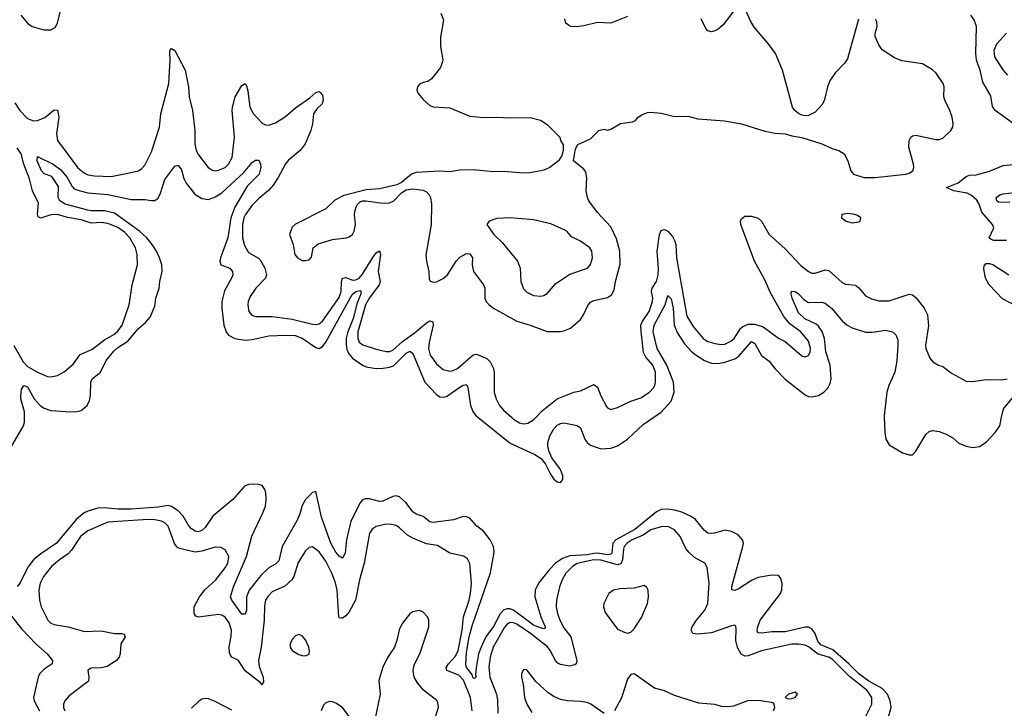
# Model space of a CAD drawing. Header units: inches. Extents: x 2001573 to 2220545, y 644482 to 846830.
# Tile 543 of 656: x 2102224 to 2108098, y 808265 to 812371. Entities that reach past the tile are written whole.
import ezdxf

# ---------------------------------------------------------------- set-up
doc = ezdxf.new("R2010")
doc.units = ezdxf.units.IN
doc.header["$MEASUREMENT"] = 0
doc.layers.add('C1800', color=7, linetype='Continuous')
doc.layers.add('C1801', color=7, linetype='Continuous')

msp = doc.modelspace()

# ---------------------------------------------------------------- linework, layer by layer
at = {"layer": 'C1800', "color": 5}
for points, elevation in [([(2102170, 809816.1), (2102246.7, 809950), (2102252.5, 809970), (2102252.3, 810000)], 260), ([(2104957.1, 810000), (2105150, 809846), (2105297.2, 809777.2), (2105334.5, 809754.5), (2105360, 809720), (2105390, 809660.2), (2105410, 809631.5), (2105430, 809614.4), (2105450, 809611.8), (2105463.9, 809630), (2105464.8, 809650), (2105450, 809689.7), (2105398, 809758), (2105380.4, 809800.4), (2105374.1, 809830), (2105375, 809850), (2105386.7, 809890), (2105410, 809931.3), (2105430, 809952.6), (2105450, 809963.9), (2105470, 809967.1), (2105550, 809950.2), (2105570, 809937), (2105594.7, 809870), (2105609, 809849), (2105630, 809833.4), (2105690, 809811.1), (2105750, 809815.2), (2105790, 809829.2), (2105850, 809869.3), (2105943.4, 809956.6), (2106006.4, 810000)], 260), ([(2105157.4, 810000), (2105170, 809988.9), (2105206.1, 809966.1), (2105230, 809960.7), (2105255.9, 809964.1), (2105290, 809984.7), (2105304.3, 810000)], 280), ([(2107381.5, 810000), (2107384.1, 809910), (2107390.2, 809870.2), (2107410, 809835.3), (2107490, 809788.9), (2107530, 809777.1), (2107550, 809776.3), (2107570, 809797.3), (2107630, 809897.1), (2107650, 809915.8), (2107670, 809922), (2107710, 809915.3), (2107750, 809900.4), (2107790, 809878), (2107826, 809846), (2107870, 809827.2), (2107910, 809820.3), (2107950, 809826.7), (2107990, 809851.4), (2108043.2, 809910), (2108070, 809949.2), (2108081.7, 810000)], 260), ([(2107406.4, 808213.6), (2107421.8, 808270), (2107417.5, 808310), (2107400.6, 808350), (2107370, 808382.1), (2107290, 808427.2), (2107229.8, 808469.8), (2107170.7, 808530.7), (2107074.5, 808614.4), (2107003.8, 808643.8), (2106985.8, 808665.8), (2106970, 808711.6), (2106950, 808739.3), (2106930, 808748.2), (2106910, 808749.4), (2106790, 808720.9), (2106710, 808721.7), (2106653, 808713), (2106630, 808714.7), (2106624.3, 808724.3), (2106625.1, 808745.1), (2106641.2, 808790), (2106761.6, 808950), (2106770.7, 808970), (2106772.8, 809010), (2106762.3, 809042.3), (2106750, 809057.2), (2106710, 809059.4), (2106630, 809045), (2106590, 809027.3), (2106510, 808975.5), (2106488, 808968), (2106472, 808972), (2106471.3, 808991.3), (2106538.8, 809230), (2106540.9, 809250), (2106536.4, 809270), (2106510, 809299.8), (2106470, 809318.8), (2106430, 809327.1), (2106369.8, 809309.8), (2106350, 809306.5), (2106330, 809309.8), (2106307.1, 809327.1), (2106256.4, 809390), (2106229.3, 809409.3), (2106173.7, 809433.7), (2106130, 809445.7), (2106090, 809451.7), (2106050.6, 809450), (2106023.7, 809436.3), (2105894.4, 809330), (2105781.1, 809270), (2105762.9, 809250), (2105756.2, 809190), (2105750, 809183.4), (2105730, 809179.9), (2105670, 809189.2), (2105650, 809187.6), (2105610, 809179.4), (2105506.6, 809173.4), (2105461.4, 809158.6), (2105421.2, 809130), (2105382.5, 809090), (2105319, 809010), (2105298.6, 808970), (2105297.6, 808930), (2105332.6, 808810), (2105359.7, 808750), (2105357.8, 808742.2), (2105350, 808739.2), (2105330, 808744.4), (2105290, 808760.8), (2105170, 808849.6), (2105150, 808857.3), (2105130, 808858.2), (2105110, 808849.5), (2105090, 808828.9), (2105050, 808752.7), (2105005.1, 808690), (2104974.6, 808625.4), (2104961.5, 808590), (2104946.2, 808506.2), (2104943, 808463), (2104947.5, 808452.5), (2104938, 808442), (2104930, 808444), (2104923.4, 808463.4), (2104889.3, 808510), (2104884.7, 808524.7), (2104890, 808597.1), (2104905.2, 808690), (2104923.5, 808756.5), (2105032.8, 809072.8), (2105055.2, 809195.2), (2105050.5, 809230.5), (2105029.8, 809270), (2104990, 809320.3), (2104951.4, 809351.4), (2104910, 809398.4), (2104890, 809407), (2104870, 809408.9), (2104811.7, 809388.3), (2104690, 809372.3), (2104670, 809377.4), (2104630, 809407.9), (2104590, 809422.6), (2104570, 809435.6), (2104530.5, 809490.5), (2104490, 809524.8), (2104470, 809531), (2104450, 809528.2), (2104390, 809499), (2104370, 809497.3), (2104310, 809514.4), (2104285.6, 809514.4), (2104270, 809508.7), (2104254.7, 809490), (2104199.3, 809380.7), (2104173.1, 809270), (2104165, 809190), (2104150, 809159.7), (2104130, 809171.9), (2104110, 809196.2), (2104079.2, 809250), (2104023.8, 809403.8), (2103993.6, 809550), (2103990, 809557.6), (2103970, 809551.1), (2103930, 809509.8), (2103910, 809473.3), (2103895.8, 809424.2), (2103877.8, 809382.2), (2103790.7, 809230), (2103770, 809143.5), (2103752.9, 809127.2), (2103710, 809102.6), (2103662.8, 809057.2), (2103593.3, 808970), (2103577.5, 808930), (2103577.8, 808850), (2103570, 808826), (2103550, 808826.6), (2103488.8, 808910), (2103481.6, 808930), (2103499.1, 808990), (2103576.6, 809170), (2103608.1, 809291.9), (2103675.5, 809430), (2103689.9, 809470), (2103694.6, 809510), (2103692, 809550), (2103686.2, 809570), (2103670, 809593.2), (2103650, 809599.5), (2103610, 809601.2), (2103590, 809600.2), (2103564.6, 809590), (2103496.5, 809510), (2103375.9, 809410), (2103330, 809343.5), (2103310, 809326), (2103290, 809317.8), (2103270, 809321.8), (2103250, 809335.5), (2103230, 809358), (2103199.7, 809410), (2103170, 809442.1), (2103130, 809468.1), (2103110, 809473.3), (2103050, 809464.3), (2102890, 809452.8), (2102810, 809451.8), (2102730, 809459.9), (2102690, 809458.9), (2102630, 809440.7), (2102609.4, 809430), (2102561.8, 809390), (2102444, 809250), (2102350, 809185.7), (2102307.2, 809150), (2102273.6, 809106.4), (2102227.1, 809012.9), (2102210, 808990.6)], 260), ([(2104923.2, 808250), (2104912.6, 808330), (2104872.1, 808432.1), (2104842.9, 808462.9), (2104771.9, 808490), (2104767.8, 808507.8), (2104782.4, 808530), (2104824.6, 808575.4), (2104840.4, 808610), (2104863.9, 808730), (2104871, 808810), (2104905.6, 808910), (2104913.7, 808950), (2104918.6, 809010), (2104910, 809129), (2104895.2, 809155.2), (2104872.3, 809172.3), (2104790, 809189.8), (2104715.9, 809235.9), (2104650, 809245.5), (2104570, 809278.9), (2104536.9, 809296.9), (2104490, 809341.5), (2104470, 809354), (2104441.6, 809361.6), (2104410, 809362.5), (2104350, 809348.6), (2104326.3, 809333.7), (2104310, 809309.3), (2104278.5, 809130), (2104251.8, 809030), (2104227, 808910), (2104190, 808839.2), (2104170, 808815.6), (2104150, 808802), (2104142, 808802), (2104130, 808803.7), (2104127.1, 808810), (2104117.3, 808970), (2104107.6, 809012.4), (2104087, 809070), (2104050, 809141.5), (2104010, 809198.5), (2103970, 809227.3), (2103950, 809224), (2103930, 809204.2), (2103886.2, 809133.8), (2103860.1, 809050), (2103848.1, 809030), (2103806.1, 808993.9), (2103730, 808959.4), (2103705.7, 808934.3), (2103690.7, 808909.3), (2103684.2, 808875.8), (2103681.9, 808790), (2103663.7, 808630), (2103648.1, 808550), (2103653.4, 808513.4), (2103676.1, 808450), (2103678.3, 808421.7), (2103670, 808405.1), (2103659, 808419), (2103568.5, 808488.5), (2103530, 808549.8), (2103489.9, 808569.9), (2103480.9, 808580.9), (2103475.4, 808595.4), (2103474, 808630), (2103485.7, 808694.4), (2103487.1, 808730), (2103473.6, 808773.6), (2103450, 808809.2), (2103430, 808820.9), (2103410, 808824), (2103290, 808807.9), (2103274.4, 808814.4), (2103264.8, 808830), (2103265, 808870), (2103296.3, 808930), (2103328.1, 808971.9), (2103395, 809030), (2103450, 809101.5), (2103465.8, 809130), (2103470.8, 809170), (2103449.7, 809209.7), (2103424, 809224), (2103390, 809225.7), (2103310, 809202.5), (2103270, 809196), (2103176.9, 809216.9), (2103164.6, 809224.6), (2103147.3, 809247.3), (2103110, 809350.9), (2103090, 809371.3), (2103070, 809380.2), (2103030, 809388.7), (2102990, 809390.8), (2102750, 809374.8), (2102630, 809324), (2102586.4, 809290), (2102532.9, 809207.1), (2102514, 809186), (2102461.2, 809150), (2102413.2, 809110), (2102366.4, 809050), (2102346.9, 809010), (2102338.1, 808970), (2102341.3, 808910), (2102352.6, 808870), (2102391.8, 808790), (2102410, 808771.8), (2102430, 808763.7), (2102513.4, 808750), (2102610, 808723.2), (2102710, 808726.4), (2102790, 808711), (2102834, 808710), (2102846.8, 808706.8), (2102854, 808690), (2102827.7, 808650), (2102824.2, 808590), (2102817, 808570), (2102801.3, 808550), (2102746.4, 808513.6), (2102710, 808505.6), (2102650, 808504), (2102630, 808492.3), (2102636.5, 808450), (2102633.6, 808426.4), (2102520.2, 808339.8), (2102493.8, 808310), (2102485, 808290), (2102484.6, 808270), (2102492.9, 808250)], 280), ([(2107267.7, 808210), (2107307.3, 808290), (2107307.5, 808330), (2107280.4, 808370), (2107174.8, 808454.8), (2107070, 808557.8), (2107050, 808568.9), (2106987, 808587), (2106930, 808630.4), (2106910, 808640.4), (2106870, 808647.4), (2106830, 808646.6), (2106650, 808606.9), (2106570, 808577.6), (2106550, 808575), (2106527.1, 808587), (2106506.7, 808626.7), (2106496.4, 808670), (2106498.3, 808738.3), (2106495.2, 808755.2), (2106490, 808759.6), (2106470, 808757.2), (2106350, 808714.9), (2106267.2, 808707.2), (2106239.5, 808710), (2106229.8, 808729.8), (2106236.2, 808750), (2106261, 808790), (2106310.7, 808850), (2106328.3, 808890), (2106338, 809010), (2106325, 809105), (2106310.7, 809130.7), (2106250, 809163.7), (2106215, 809195), (2106198.6, 809218.6), (2106164.1, 809290), (2106130, 809328.2), (2106090, 809347.9), (2106050, 809347.5), (2105990, 809328.9), (2105943.4, 809296.6), (2105878.5, 809270), (2105847, 809250), (2105830.6, 809230), (2105825.5, 809214.5), (2105819.5, 809150), (2105810, 809125.9), (2105790, 809120.6), (2105691.7, 809148.3), (2105650, 809150.5), (2105550, 809127.8), (2105521.1, 809110), (2105482.9, 809070), (2105460.4, 809030), (2105444.7, 808990), (2105425.8, 808910), (2105425.3, 808870), (2105431.9, 808830), (2105446.9, 808790), (2105470, 808745.4), (2105512.7, 808690), (2105547.8, 808550), (2105543.6, 808530), (2105536.3, 808523.7), (2105503.7, 808516.3), (2105450, 808526.6), (2105434.9, 808534.9), (2105420.7, 808550), (2105389.2, 808610), (2105371.7, 808631.7), (2105271.3, 808710), (2105190, 808766.2), (2105170, 808774.4), (2105150, 808775.6), (2105130, 808764.4), (2105114.7, 808745.3), (2105048.3, 808630), (2105029.7, 808570), (2105022.7, 808510), (2105028, 808450), (2105068, 808350), (2105074.4, 808314.4), (2105075.5, 808235.5)], 280), ([(2104696, 808190), (2104722.4, 808270), (2104719.2, 808299.2), (2104711.8, 808311.8), (2104633.2, 808373.2), (2104596.9, 808416.9), (2104576.7, 808450), (2104571.1, 808490), (2104576.4, 808523.5), (2104611.4, 808590), (2104663.9, 808750), (2104664, 808790), (2104656.9, 808810), (2104630, 808838.7), (2104610, 808847.8), (2104570, 808840.5), (2104551.4, 808828.6), (2104505.3, 808770), (2104488.1, 808731.9), (2104474.6, 808670), (2104460.3, 808630), (2104415.9, 808564.1), (2104390.2, 808510), (2104366.2, 808430), (2104373.7, 808350), (2104343.4, 808196.6)], 320), ([(2102175.1, 808815.1), (2102236.3, 808736.3), (2102320.1, 808650), (2102387.8, 808590), (2102420.7, 808550), (2102418.4, 808530), (2102370, 808498), (2102342.9, 808470), (2102333.6, 808450), (2102305.8, 808330), (2102311.1, 808310), (2102341.4, 808250)], 260), ([(2105710, 808234.1), (2105631.8, 808290), (2105610, 808299), (2105570, 808306.2), (2105490, 808308.5), (2105450, 808318.3), (2105410, 808334.9), (2105377.1, 808357), (2105303.8, 808423.8), (2105250, 808494.7), (2105230, 808496.2), (2105217.4, 808470), (2105217.3, 808450), (2105227.1, 808407.1), (2105234.8, 808330), (2105250, 808290.3), (2105278.9, 808238.9)], 320), ([(2106721.6, 808250), (2106729.4, 808270), (2106725.2, 808290), (2106718, 808298), (2106646, 808310), (2106571.1, 808311.1), (2106482, 808278), (2106446.8, 808273.2), (2106410, 808275.7), (2106370, 808287.7), (2106274.5, 808294.5), (2106130, 808341.6), (2106069.8, 808369.8), (2106010, 808384.5), (2105890, 808469.5), (2105870, 808466.6), (2105850, 808438), (2105813.2, 808326.8), (2105773.1, 808250)], 320), ([(2103490, 808252.8), (2103390, 808306.2), (2103350, 808321), (2103330, 808322.9), (2103310, 808318.7), (2103292.4, 808307.6), (2103250, 808264.8)], 320), ([(2104200.7, 808200.7), (2104150, 808269.7), (2104110, 808296.1), (2104090, 808303.5), (2104070, 808304.4), (2104050, 808297.4), (2104035.6, 808284.4), (2104022.4, 808250)], 320)]:
    msp.add_lwpolyline(points, dxfattribs=dict(at, elevation=elevation))
at = {"layer": 'C1800', "color": 5, "elevation": 320}
for points in [[(2105950, 808996.9), (2105890, 808980.2), (2105803.5, 808976.5), (2105766, 808970), (2105739, 808950), (2105709.1, 808890), (2105705.8, 808870), (2105716.9, 808836.9), (2105790, 808736), (2105835.9, 808715.9), (2105850, 808713.4), (2105870, 808718), (2105890, 808738.4), (2105934.2, 808805.8), (2105968.9, 808890), (2105975.7, 808930), (2105972.9, 808970), (2105966.1, 808986.1)], [(2103890, 808705.3), (2103870, 808697.4), (2103850, 808674.8), (2103838.4, 808650), (2103837.8, 808630), (2103850, 808610.2), (2103890, 808584.9), (2103910, 808579), (2103930, 808577.6), (2103950, 808587.3), (2103953.9, 808606.1), (2103949.8, 808630), (2103930, 808672.3), (2103910, 808697.8)], [(2106850, 808361.2), (2106811.3, 808350), (2106791.3, 808330), (2106803.4, 808323.4), (2106821.6, 808321.6), (2106850, 808328.5), (2106864, 808350)]]:
    msp.add_lwpolyline(points, close=True, dxfattribs=at)
at = {"layer": 'C1801', "color": 5}
for points, elevation in [([(2106490, 812432), (2106420.6, 812339.4), (2106390, 812314.6), (2106370, 812303.5), (2106350, 812298.9), (2106330, 812303.8), (2106317.4, 812317.4), (2106290, 812375.6)], 320), ([(2107226.9, 812373.1), (2107161.7, 812138.3), (2107147.2, 812112.8), (2107090, 812056.3), (2107059.1, 812010), (2107042.8, 811970), (2107024.7, 811895.3), (2107012.7, 811867.3), (2106970, 811819.6), (2106930, 811798.7), (2106910, 811796.9), (2106890, 811800.7), (2106870, 811811.8), (2106848.4, 811828.5), (2106833.6, 811850), (2106774, 812070), (2106732.2, 812170), (2106690, 812229.7), (2106606.2, 812326.1), (2106583.9, 812363.9), (2106554.5, 812430)], 320), ([(2102230, 812397.1), (2102270.4, 812350), (2102299.3, 812330), (2102367.3, 812310), (2102410.4, 812309.6), (2102436.1, 812323.9), (2102449.8, 812350), (2102464.6, 812415.4)], 320), ([(2104736.5, 812410), (2104751.8, 812370), (2104733.8, 812266.2), (2104733.7, 812210), (2104748.1, 812131.9), (2104744.7, 812115.3), (2104733.8, 812086.2), (2104681.4, 812018.6), (2104658.5, 812001.5), (2104630, 811996), (2104610, 811986), (2104598, 811970), (2104593.4, 811950), (2104600.5, 811930), (2104630, 811894), (2104670, 811858.8), (2104690, 811851), (2104790, 811844.9), (2104910, 811795.5), (2104993.1, 811786.9), (2105070.3, 811790.3), (2105150, 811784.9), (2105270, 811787.7), (2105331.9, 811771.9), (2105370, 811746.8), (2105446, 811670), (2105450.9, 811650.9), (2105465.4, 811625.4), (2105466.8, 811590), (2105459.1, 811560.9), (2105438, 811530), (2105386, 811490), (2105350, 811474.5), (2105270, 811457.6), (2105230, 811455.1), (2105110, 811466.4), (2105050, 811463.5), (2104930, 811476), (2104850, 811472.6), (2104790, 811463.9), (2104727.8, 811467.8), (2104590, 811460.4), (2104560.5, 811450), (2104500.9, 811399.1), (2104474.3, 811385.7), (2104370, 811362), (2104290, 811356.9), (2104158, 811322), (2104104.7, 811295.3), (2104050, 811244), (2103870, 811152), (2103850, 811134), (2103834.6, 811090), (2103856.4, 811030), (2103865.3, 810970), (2103880.5, 810950), (2103910, 810935.3), (2103930, 810934), (2103950, 810939.3), (2103964.2, 810955.8), (2103974.7, 811010), (2104005.4, 811034.6), (2104090, 811061), (2104172, 811070), (2104190, 811076.3), (2104208.6, 811090), (2104219.5, 811110), (2104227.5, 811150), (2104222.2, 811210), (2104224.4, 811235.6), (2104235.9, 811264.1), (2104255.1, 811284.9), (2104270, 811290.6), (2104289.5, 811290.5), (2104390, 811276.9), (2104430, 811278), (2104456.3, 811290), (2104502.2, 811337.8), (2104530, 811357), (2104570, 811363.2), (2104630, 811354.7), (2104650, 811343.6), (2104666.2, 811326.2), (2104674, 811310), (2104680.5, 811270), (2104678.2, 811150), (2104646.8, 810966.8), (2104650.1, 810930.1), (2104665.2, 810870), (2104666.3, 810826.3), (2104672.1, 810812.1), (2104690, 810805.2), (2104710, 810807.3), (2104750, 810827), (2104776.2, 810850), (2104828.2, 810931.8), (2104850, 810955.6), (2104890, 810976.9), (2104910, 810973.8), (2104925, 810950), (2104924.1, 810910), (2104931.6, 810870), (2104991.4, 810790), (2104999, 810770), (2104999.5, 810710), (2105007.2, 810690), (2105025.3, 810670), (2105050.4, 810650), (2105190, 810572.3), (2105270, 810549.2), (2105370, 810511.4), (2105450, 810511.4), (2105470, 810514.9), (2105510, 810532.4), (2105570, 810583.1), (2105587.8, 810610), (2105612.7, 810667.3), (2105630, 810686.5), (2105650, 810696.5), (2105730, 810713.4), (2105754.7, 810730), (2105770, 810760.7), (2105778.1, 810810), (2105806.7, 810913.3), (2105804.7, 810990), (2105784.7, 811064.7), (2105750, 811134.8), (2105670, 811221), (2105618.6, 811290), (2105610.5, 811310.5), (2105604.3, 811350), (2105608.3, 811428.3), (2105602, 811462), (2105590, 811479), (2105528.7, 811530), (2105539, 811601), (2105553.2, 811626.8), (2105630, 811661), (2105679, 811710), (2105710, 811718), (2105730, 811713), (2105750, 811717.1), (2105808.4, 811751.5), (2105878.9, 811761.1), (2105897.2, 811770), (2105913.2, 811790), (2105935.8, 811804.2), (2105970, 811817), (2105990, 811819.5), (2106050, 811814), (2106130, 811794), (2106210, 811794.9), (2106270, 811780.5), (2106428.7, 811768.7), (2106530, 811750.4), (2106670, 811705.3), (2106730, 811694.4), (2106790, 811690.4), (2106830, 811678.4), (2106890, 811668.5), (2107010, 811630.3), (2107070, 811603.6), (2107111.3, 811591.3), (2107143, 811570), (2107164.9, 811530), (2107183.1, 811470), (2107197.6, 811450), (2107258.8, 811430), (2107328, 811430), (2107510, 811448.8), (2107530, 811454.9), (2107551.4, 811468.6), (2107557.6, 811490), (2107555.5, 811510), (2107527.3, 811610), (2107529.3, 811650), (2107539.8, 811670), (2107550, 811678.5), (2107570, 811682.3), (2107690, 811656.3), (2107710, 811656.5), (2107730, 811664.4), (2107778, 811710), (2107789.8, 811730), (2107792.2, 811750), (2107786.9, 811790), (2107772.5, 811830), (2107742.3, 811890), (2107737.9, 811910), (2107738.6, 811970), (2107732.4, 811990), (2107691.7, 812051.7), (2107670, 812072.4), (2107610, 812108), (2107485.8, 812125.8), (2107443, 812143), (2107370, 812191.6), (2107350, 812220.7), (2107328, 812270), (2107328, 812290), (2107338.8, 812330), (2107337.8, 812357.8), (2107330, 812374)], 320), ([(2105850, 812388.9), (2105750, 812349.8), (2105670, 812353.6), (2105590, 812333.6), (2105548.5, 812328.5), (2105510.9, 812330.9), (2105497.2, 812337.2), (2105482.6, 812350), (2105475.9, 812375.9)], 320), ([(2108150, 811750.9), (2108042.5, 811830), (2108027.5, 811852.5), (2108016.9, 811916.9), (2107970, 811997.6), (2107954.1, 812070), (2107932.2, 812130), (2107927.2, 812170), (2107931.8, 812330), (2107918.5, 812370), (2107897.8, 812397.8)], 280), ([(2108119.3, 812039.3), (2108090, 812070.9), (2108041.1, 812150), (2108037.1, 812190), (2108053.4, 812226.5), (2108109.8, 812290)], 260), ([(2102194.4, 811874.4), (2102224.8, 811830), (2102270, 811782), (2102307.1, 811767.1), (2102330, 811769.5), (2102373.2, 811786.8), (2102430, 811833.4), (2102450, 811832.2), (2102458.6, 811790), (2102443.5, 811690), (2102450.2, 811650), (2102570, 811487), (2102610, 811454.8), (2102630, 811446.3), (2102670, 811439.5), (2102770, 811435.4), (2102870, 811455), (2102930, 811470.3), (2102950, 811482), (2102970, 811503), (2103010, 811583.8), (2103057.2, 811730), (2103066.9, 811810), (2103114.5, 811990), (2103122.6, 812130), (2103120.1, 812179.9), (2103121.2, 812190), (2103130, 812198.8), (2103150, 812187.3), (2103211.8, 812070), (2103231.4, 811971.4), (2103235, 811910), (2103254.6, 811830), (2103269.3, 811710), (2103268.6, 811630), (2103276.8, 811590), (2103290, 811565.2), (2103348.8, 811490), (2103374.5, 811474.5), (2103390, 811470.3), (2103410, 811473.4), (2103450, 811490.2), (2103470.6, 811510), (2103491.9, 811550), (2103506.4, 811670), (2103492.2, 811830), (2103493.8, 811850), (2103509.9, 811910), (2103550, 811979.3), (2103570, 811990.8), (2103576.7, 811976.7), (2103586, 811946), (2103597.5, 811850), (2103619.7, 811810), (2103670, 811754.2), (2103690, 811743.8), (2103710, 811741.7), (2103750, 811756.6), (2103810, 811792.6), (2103870, 811845), (2103955.2, 811904.8), (2103990, 811936), (2104010, 811942.4), (2104017.5, 811937.5), (2104030, 811921), (2104035.3, 811890), (2104027.7, 811870), (2103998.7, 811841.3), (2103977, 811810), (2103971.4, 811750), (2103961.8, 811710), (2103927.2, 811630), (2103897, 811590), (2103827.5, 811532.5), (2103808.9, 811511.1), (2103766.3, 811430), (2103735.6, 811384.4), (2103707.7, 811352.3), (2103650, 811304.8), (2103610, 811264.2), (2103570.7, 811210), (2103561.9, 811190), (2103553.7, 811150), (2103552.9, 811092.9), (2103553.8, 811070), (2103564.7, 811024.7), (2103590, 810983.5), (2103649.2, 810949.2), (2103658.6, 810938.6), (2103685.5, 810890), (2103696.8, 810850), (2103691, 810830), (2103633.6, 810770), (2103599.6, 810720.4), (2103587.1, 810690), (2103584.7, 810670), (2103592, 810630), (2103609.3, 810609.3), (2103630, 810602), (2103730, 810601.9), (2103850, 810586), (2103970, 810555.4), (2103990, 810553.6), (2104010, 810557.8), (2104030, 810573.7), (2104130, 810715), (2104141.7, 810750), (2104144.1, 810810), (2104150, 810828.9), (2104170, 810833.1), (2104210, 810817.6), (2104230, 810818.8), (2104250, 810829.7), (2104270, 810853.9), (2104330, 810953.2), (2104350, 810980.2), (2104370, 810992.4), (2104377.4, 810970), (2104361.9, 810870), (2104374.8, 810810), (2104368.7, 810790), (2104310, 810712.7), (2104286.9, 810670), (2104240.5, 810510), (2104241.8, 810470), (2104250, 810448.2), (2104271.9, 810431.9), (2104350, 810407), (2104410, 810392.5), (2104430, 810393), (2104450, 810401.2), (2104507.5, 810452.5), (2104577.6, 810502.4), (2104650, 810564.2), (2104670, 810575.6), (2104688.4, 810570), (2104690.5, 810550), (2104666.1, 810446), (2104662.4, 810410), (2104673.5, 810370), (2104710, 810318.8), (2104750, 810285.2), (2104790, 810275.7), (2104810, 810278.5), (2104836.2, 810290), (2104930, 810371.6), (2104950, 810375.5), (2105010.5, 810350.5), (2105030.5, 810330.5), (2105050.8, 810290), (2105054.6, 810265.4), (2105055, 810150), (2105067.3, 810110), (2105087.2, 810070), (2105110, 810042), (2105157.4, 810000)], 280), ([(2102190, 810428.9), (2102244.1, 810330), (2102270, 810303.2), (2102330, 810268.9), (2102390, 810243.6), (2102410, 810240.3), (2102450, 810248.4), (2102490, 810270.2), (2102544.1, 810315.9), (2102585.6, 810374.4), (2102654.9, 810405.1), (2102730, 810461.8), (2102786.2, 810493.8), (2102810, 810514.4), (2102835.6, 810550), (2102877.9, 810670), (2102894.8, 810790), (2102926.9, 810910), (2102925.5, 810970), (2102914.2, 811010), (2102880.8, 811070), (2102850, 811104.6), (2102810, 811131.3), (2102750, 811154.7), (2102710, 811162.5), (2102650, 811158), (2102590, 811177.1), (2102510, 811191.4), (2102449, 811210), (2102410, 811207.5), (2102350, 811186.6), (2102335, 811195), (2102330.5, 811210.5), (2102336.9, 811276.9), (2102301.1, 811350), (2102282.2, 811422.2), (2102248.6, 811508.6), (2102232.5, 811570), (2102210, 811607.1)], 280), ([(2102252.3, 810000), (2102252, 810032), (2102230.4, 810110), (2102230.4, 810129.6), (2102234.9, 810165.1), (2102249.7, 810190), (2102270, 810181.2), (2102311.2, 810110), (2102348.9, 810068.9), (2102370, 810053.5), (2102410, 810041.3), (2102527.5, 810032.5), (2102566.2, 810033.8), (2102590, 810040.8), (2102626, 810070), (2102640.4, 810099.6), (2102647.2, 810130), (2102647.8, 810210), (2102657, 810230), (2102705.9, 810270), (2102740.6, 810339.4), (2102785.3, 810394.7), (2102810, 810417), (2102870, 810454.8), (2102930, 810527.3), (2102974.8, 810565.2), (2103002, 810598), (2103030, 810662), (2103036.5, 810710), (2103056.8, 810770), (2103060.8, 810810), (2103074.9, 810870), (2103071.2, 810908.8), (2103058.1, 810950), (2103040.1, 810990), (2103014.6, 811030), (2102982.4, 811070), (2102939.5, 811110), (2102790, 811218.1), (2102730, 811231.3), (2102650, 811230.6), (2102630, 811234.9), (2102495.5, 811270), (2102462.7, 811290), (2102452.9, 811310), (2102455.5, 811375.5), (2102415.2, 811435.2), (2102370, 811452.2), (2102355.2, 811470), (2102329.3, 811530), (2102330, 811555.5), (2102424.2, 811510), (2102470, 811476), (2102508.3, 811430), (2102536.7, 811376.7), (2102550, 811362.6), (2102570, 811353.5), (2102630, 811337.7), (2102750, 811329.2), (2102890, 811299.6), (2102970, 811298.1), (2103010, 811292.5), (2103030, 811293), (2103050, 811306.3), (2103063.9, 811336.1), (2103090, 811417.3), (2103150, 811497.3), (2103170, 811503), (2103190, 811474.9), (2103203.9, 811423.9), (2103216.4, 811396.4), (2103268.9, 811330), (2103310, 811304.7), (2103350, 811299.2), (2103390, 811313.9), (2103430, 811339.2), (2103561.3, 811458.7), (2103610, 811518.9), (2103630, 811534), (2103650, 811533.4), (2103661.1, 811510), (2103663.2, 811490), (2103652.5, 811450), (2103581, 811379), (2103507.6, 811252.4), (2103484.2, 811190), (2103465.5, 811070), (2103421.2, 810950), (2103418.6, 810930), (2103424.9, 810910), (2103477.1, 810890), (2103494.3, 810870), (2103495.5, 810850), (2103488.5, 810830), (2103445.5, 810754.5), (2103430.1, 810690), (2103429.6, 810650), (2103442.5, 810550), (2103455.3, 810510), (2103470.5, 810490.6), (2103507.6, 810470), (2103570, 810460.3), (2103610, 810464.1), (2103710, 810484.8), (2103810.1, 810490.1), (2103867.9, 810487.9), (2103910, 810471.3), (2103990, 810415.9), (2104010, 810410.2), (2104030, 810421.7), (2104050, 810448.8), (2104207.6, 810732.4), (2104230, 810750.1), (2104255.7, 810755.7), (2104261.2, 810750), (2104256.7, 810730), (2104237.4, 810682.6), (2104213.2, 810590), (2104181.7, 810510), (2104172.1, 810470), (2104172, 810430), (2104178.6, 810398.6), (2104190, 810375.6), (2104210, 810353.3), (2104270, 810310.7), (2104290, 810301.7), (2104350, 810291.1), (2104392.3, 810292.3), (2104430, 810298.1), (2104453.3, 810306.7), (2104530, 810381.6), (2104553.7, 810393.6), (2104570, 810380.4), (2104640.4, 810210), (2104710, 810135.5), (2104730, 810122.8), (2104750, 810119.2), (2104770, 810124.2), (2104850, 810180.2), (2104870, 810191.3), (2104890, 810195.3), (2104898.4, 810178.4), (2104912.8, 810070), (2104929.4, 810030), (2104944.6, 810010), (2104957.1, 810000)], 260), ([(2108110, 811054.6), (2108034.9, 811054.9), (2108019.2, 811059.2), (2108007.7, 811070), (2108036, 811130), (2108028, 811150), (2107963.7, 811223.7), (2107948.6, 811270), (2107934.7, 811294.7), (2107902.8, 811322.8), (2107876.7, 811336.8), (2107794, 811350), (2107753.2, 811370), (2107822, 811398), (2107870, 811435.9), (2107890, 811444.2), (2107930, 811446.7), (2108010, 811467.8), (2108090, 811500.7), (2108190, 811511)], 280), ([(2108130, 811280.1), (2108063.1, 811283.1), (2108052.2, 811290), (2108049.1, 811310), (2108070, 811325.5), (2108090, 811332.4), (2108390, 811368.9)], 260), ([(2105304.3, 810000), (2105340.8, 810039.3), (2105430, 810111), (2105530, 810149.4), (2105570, 810158.6), (2105650, 810194.6), (2105670, 810180.5), (2105690, 810128.5), (2105724.2, 810064.2), (2105730, 810056.4), (2105750, 810046.7), (2105790, 810057.7), (2105870, 810095.4), (2105930, 810116.9), (2105981.3, 810150), (2106005, 810175), (2106013.8, 810190), (2106017.3, 810210), (2106016.5, 810270), (2106000.2, 810310), (2105958.7, 810358.7), (2105945.9, 810385.9), (2105930.6, 810510.6), (2105929.9, 810550), (2105938.2, 810570), (2105978.9, 810630), (2105999.1, 810690), (2106001, 810710), (2105992.5, 810750), (2105996.9, 810770), (2106023.8, 810810), (2106033.4, 810850), (2106034.8, 810890), (2106026.3, 810990), (2106040.9, 811090), (2106050, 811114.3), (2106062.3, 811117.7), (2106070, 811118.8), (2106090, 811109.3), (2106118.4, 811078.4), (2106132.7, 811050), (2106137.8, 811030), (2106142.5, 810950), (2106204, 810604), (2106241, 810541), (2106302.2, 810470), (2106330, 810452.5), (2106370, 810439.4), (2106410, 810433.7), (2106430, 810436.6), (2106466.9, 810453.1), (2106486.3, 810470), (2106524.3, 810530), (2106537.7, 810542.3), (2106570, 810555.9), (2106610, 810556), (2106659, 810539), (2106750, 810471.7), (2106791.1, 810451.1), (2106890, 810366), (2106910, 810361.1), (2106930, 810368.4), (2106939.2, 810390), (2106940.8, 810410), (2106930, 810454.7), (2106883.9, 810510), (2106817.8, 810557.8), (2106781.5, 810601.5), (2106702.8, 810742.8), (2106670, 810818.9), (2106608.3, 810930), (2106525, 811150), (2106524.8, 811170), (2106530, 811183), (2106550, 811198.8), (2106590, 811200.2), (2106630, 811187.6), (2106648.6, 811168.6), (2106695.6, 811090), (2106790, 811005), (2106884.2, 810904.2), (2106930, 810868.9), (2106950, 810860.2), (2106970, 810859.6), (2107030, 810879.2), (2107050, 810875.8), (2107130, 810804.5), (2107150, 810794), (2107210, 810788.1), (2107230, 810771.6), (2107270, 810723.9), (2107305.5, 810705.5), (2107350, 810693.7), (2107410, 810694.3), (2107530, 810733.8), (2107550.4, 810730), (2107571.6, 810711.6), (2107619.5, 810650), (2107639.1, 810610), (2107645.8, 810545.8), (2107627.8, 810430), (2107628.9, 810410), (2107652.5, 810352.5), (2107671, 810330), (2107706, 810310), (2107730, 810302.4), (2107782.7, 810262.7), (2107870, 810215.3), (2107910, 810213.1), (2107990, 810224.9), (2108083.1, 810223.1), (2108114, 810230)], 280), ([(2108170, 810663.2), (2108086.9, 810706.9), (2108007.1, 810790), (2107985.2, 810830), (2107974.6, 810885.4), (2107977.8, 810902.2), (2107990, 810916.5), (2108010, 810917.6), (2108030, 810912), (2108125.4, 810850)], 280), ([(2106006.4, 810000), (2106050, 810030.1), (2106110, 810096.8), (2106129.1, 810150), (2106123.6, 810210), (2106085.1, 810310), (2106027.4, 810410), (2106002.8, 810510), (2106008.8, 810550), (2106074, 810670), (2106090, 810725.5), (2106110, 810705.5), (2106121.6, 810650), (2106128.7, 810550), (2106145.6, 810505.6), (2106190, 810438.9), (2106230, 810394.4), (2106259.5, 810370), (2106310, 810338.8), (2106350, 810322.5), (2106390, 810320.1), (2106430, 810328.2), (2106490, 810348.5), (2106515, 810365), (2106590, 810452.8), (2106610, 810439.7), (2106648.7, 810368.7), (2106694.6, 810334.6), (2106730, 810288), (2106790, 810226.7), (2106910, 810134), (2106930, 810124.2), (2106950, 810121.7), (2106990, 810130.8), (2107022, 810150), (2107045.6, 810174.4), (2107058.5, 810201.5), (2107064.2, 810230), (2107059.8, 810310), (2107033.4, 810390), (2107025.4, 810470), (2107011.2, 810511.2), (2106990, 810543.4), (2106975.6, 810555.6), (2106907.9, 810587.9), (2106870, 810622.2), (2106831.4, 810710), (2106825.8, 810734.2), (2106828.4, 810751.5), (2106850, 810749.1), (2106870, 810736.3), (2106901.5, 810701.5), (2106930, 810684.1), (2107006.4, 810686.4), (2107030, 810680.6), (2107069.6, 810649.6), (2107130, 810575.8), (2107160.8, 810550), (2107190, 810534), (2107270, 810507.3), (2107310, 810506.8), (2107390, 810519.7), (2107430, 810508.9), (2107451, 810491), (2107461.6, 810461.6), (2107463.5, 810430), (2107456.9, 810336.9), (2107444.7, 810270), (2107409.5, 810190), (2107396.8, 810150), (2107381.3, 810010), (2107381.5, 810000)], 260), ([(2108081.7, 810000), (2108093.2, 810050), (2108170, 810143.5)], 260)]:
    msp.add_lwpolyline(points, dxfattribs=dict(at, elevation=elevation))
for points, elevation in [([(2107165, 811215), (2107128.4, 811210), (2107126.4, 811190), (2107153.4, 811170), (2107190, 811160.2), (2107230, 811165.2), (2107238.4, 811170), (2107242, 811190), (2107222.7, 811202.7), (2107205.2, 811210)], 320), ([(2105150.5, 811189.5), (2105070, 811185.1), (2105024.7, 811170), (2105010.8, 811150), (2105038, 811110), (2105052.7, 811090), (2105102.4, 811042.4), (2105194.4, 810930), (2105208.7, 810890), (2105213.4, 810810), (2105230, 810766.4), (2105250, 810745.7), (2105290, 810726.3), (2105330, 810722.6), (2105350, 810727), (2105370, 810739.1), (2105422.8, 810797.2), (2105505.6, 810854.4), (2105611.5, 810890), (2105629.8, 810910.2), (2105640.3, 810950), (2105636.8, 810990), (2105625.4, 811010), (2105570, 811049.8), (2105515.3, 811075.3), (2105490, 811107), (2105476.6, 811116.6), (2105392.7, 811152.7), (2105290, 811178.3)], 340)]:
    msp.add_lwpolyline(points, close=True, dxfattribs=dict(at, elevation=elevation))

doc.saveas('drawing.dxf')
